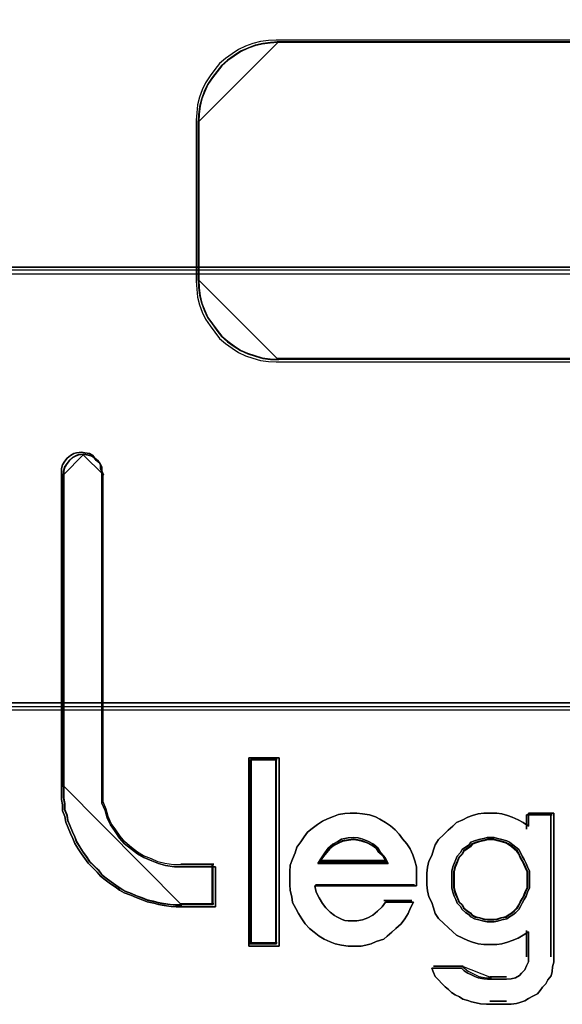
# Model space of a CAD drawing. Header units: millimetres. Extents: x -1290 to 1795, y -4192 to -1311.
# Tile 309 of 656: x 1468.83 to 1470.21, y -3719.06 to -3716.56. Entities that reach past the tile are written whole.
import ezdxf

# ---------------------------------------------------------------- set-up
doc = ezdxf.new("R2010")
doc.units = ezdxf.units.MM
doc.layers.add('30', color=7, linetype='Continuous')
doc.layers.add('45', color=7, linetype='Continuous')
doc.layers.add('Aparatura', color=7, linetype='Continuous', lineweight=13)

# ---------------------------------------------------------------- blocks, each defined once
blk = doc.blocks.new('*U234')
at = {"layer": '45', "color": 3}
for points in [[(557.190053, -433.549499), (553.192257, -433.549499), (553.092017, -433.555434), (552.991778, -433.567304), (552.897434, -433.591043), (552.803091, -433.626653), (552.714644, -433.668197), (552.632094, -433.721611), (552.549544, -433.780959), (552.47289, -433.846243), (552.413925, -433.923396), (552.354961, -434.00055), (552.295996, -434.089573), (552.254721, -434.178596), (552.219342, -434.273554), (552.195756, -434.368512), (552.183963, -434.469405), (552.178067, -434.564363), (552.178067, -436.605961), (552.183963, -436.706854), (552.195756, -436.807746), (552.219342, -436.902705), (552.254721, -436.997663), (552.295996, -437.086686), (552.354961, -437.169774), (552.413925, -437.252862), (552.47289, -437.330016), (552.549544, -437.395299), (552.632094, -437.454648), (552.714644, -437.508062), (552.803091, -437.549606), (552.897434, -437.57928), (552.991778, -437.608955), (553.092017, -437.620825), (553.192257, -437.626759), (557.190053, -437.626759)], [(557.190053, -433.549499), (553.192257, -433.549499), (553.092017, -433.555434), (552.991778, -433.567304), (552.897434, -433.591043), (552.803091, -433.626653), (552.714644, -433.668197), (552.632094, -433.721611), (552.549544, -433.780959), (552.47289, -433.846243), (552.413925, -433.923396), (552.354961, -434.00055), (552.295996, -434.089573), (552.254721, -434.178596), (552.219342, -434.273554), (552.195756, -434.368512), (552.183963, -434.469405), (552.178067, -434.564363), (552.178067, -436.605961), (552.183963, -436.706854), (552.195756, -436.807746), (552.219342, -436.902705), (552.254721, -436.997663), (552.295996, -437.086686), (552.354961, -437.169774), (552.413925, -437.252862), (552.47289, -437.330016), (552.549544, -437.395299), (552.632094, -437.454648), (552.714644, -437.508062), (552.803091, -437.549606), (552.897434, -437.57928), (552.991778, -437.608955), (553.092017, -437.620825), (553.192257, -437.626759), (557.190053, -437.626759)], [(557.190053, -433.549499), (553.192257, -433.549499), (553.092017, -433.555434), (552.991778, -433.567304), (552.897434, -433.591043), (552.803091, -433.626653), (552.714644, -433.668197), (552.632094, -433.721611), (552.549544, -433.780959), (552.47289, -433.846243), (552.413925, -433.923396), (552.354961, -434.00055), (552.295996, -434.089573), (552.254721, -434.178596), (552.219342, -434.273554), (552.195756, -434.368512), (552.183963, -434.469405), (552.178067, -434.564363), (552.178067, -436.605961), (552.183963, -436.706854), (552.195756, -436.807746), (552.219342, -436.902705), (552.254721, -436.997663), (552.295996, -437.086686), (552.354961, -437.169774), (552.413925, -437.252862), (552.47289, -437.330016), (552.549544, -437.395299), (552.632094, -437.454648), (552.714644, -437.508062), (552.803091, -437.549606), (552.897434, -437.57928), (552.991778, -437.608955), (553.092017, -437.620825), (553.192257, -437.626759), (557.190053, -437.626759)], [(557.190053, -433.549499), (553.192257, -433.549499), (553.092017, -433.555434), (552.991778, -433.567304), (552.897434, -433.591043), (552.803091, -433.626653), (552.714644, -433.668197), (552.632094, -433.721611), (552.549544, -433.780959), (552.47289, -433.846243), (552.413925, -433.923396), (552.354961, -434.00055), (552.295996, -434.089573), (552.254721, -434.178596), (552.219342, -434.273554), (552.195756, -434.368512), (552.183963, -434.469405), (552.178067, -434.564363), (552.178067, -436.605961), (552.183963, -436.706854), (552.195756, -436.807746), (552.219342, -436.902705), (552.254721, -436.997663), (552.295996, -437.086686), (552.354961, -437.169774), (552.413925, -437.252862), (552.47289, -437.330016), (552.549544, -437.395299), (552.632094, -437.454648), (552.714644, -437.508062), (552.803091, -437.549606), (552.897434, -437.57928), (552.991778, -437.608955), (553.092017, -437.620825), (553.192257, -437.626759), (557.190053, -437.626759)], [(557.190053, -433.549499), (553.192257, -433.549499), (553.092017, -433.555434), (552.991778, -433.567304), (552.897434, -433.591043), (552.803091, -433.626653), (552.714644, -433.668197), (552.632094, -433.721611), (552.549544, -433.780959), (552.47289, -433.846243), (552.413925, -433.923396), (552.354961, -434.00055), (552.295996, -434.089573), (552.254721, -434.178596), (552.219342, -434.273554), (552.195756, -434.368512), (552.183963, -434.469405), (552.178067, -434.564363), (552.178067, -436.605961), (552.183963, -436.706854), (552.195756, -436.807746), (552.219342, -436.902705), (552.254721, -436.997663), (552.295996, -437.086686), (552.354961, -437.169774), (552.413925, -437.252862), (552.47289, -437.330016), (552.549544, -437.395299), (552.632094, -437.454648), (552.714644, -437.508062), (552.803091, -437.549606), (552.897434, -437.57928), (552.991778, -437.608955), (553.092017, -437.620825), (553.192257, -437.626759), (557.190053, -437.626759)], [(557.190053, -433.549499), (553.192257, -433.549499), (553.092017, -433.555434), (552.991778, -433.567304), (552.897434, -433.591043), (552.803091, -433.626653), (552.714644, -433.668197), (552.632094, -433.721611), (552.549544, -433.780959), (552.47289, -433.846243), (552.413925, -433.923396), (552.354961, -434.00055), (552.295996, -434.089573), (552.254721, -434.178596), (552.219342, -434.273554), (552.195756, -434.368512), (552.183963, -434.469405), (552.178067, -434.564363), (552.178067, -436.605961), (552.183963, -436.706854), (552.195756, -436.807746), (552.219342, -436.902705), (552.254721, -436.997663), (552.295996, -437.086686), (552.354961, -437.169774), (552.413925, -437.252862), (552.47289, -437.330016), (552.549544, -437.395299), (552.632094, -437.454648), (552.714644, -437.508062), (552.803091, -437.549606), (552.897434, -437.57928), (552.991778, -437.608955), (553.092017, -437.620825), (553.192257, -437.626759), (557.190053, -437.626759)], [(557.170615, -433.581816), (553.214033, -433.581816), (553.114827, -433.587657), (553.015621, -433.599338), (552.92225, -433.622701), (552.828879, -433.657746), (552.741344, -433.698632), (552.659645, -433.751199), (552.577946, -433.809607), (552.502082, -433.873856), (552.443725, -433.949786), (552.385369, -434.025716), (552.327012, -434.113328), (552.286162, -434.20094), (552.251148, -434.294393), (552.227806, -434.387846), (552.216134, -434.487139), (552.210299, -434.580592), (552.210299, -436.589826), (552.216134, -436.68912), (552.227806, -436.788413), (552.251148, -436.881866), (552.286162, -436.975319), (552.327012, -437.06293), (552.385369, -437.144702), (552.443725, -437.226473), (552.502082, -437.302403), (552.577946, -437.366652), (552.659645, -437.42506), (552.741344, -437.477627), (552.828879, -437.518513), (552.92225, -437.547717), (553.015621, -437.576921), (553.114827, -437.588602), (553.214033, -437.594443), (557.170615, -437.594443)], [(557.170615, -433.581816), (553.214033, -433.581816), (553.114827, -433.587657), (553.015621, -433.599338), (552.92225, -433.622701), (552.828879, -433.657746), (552.741344, -433.698632), (552.659645, -433.751199), (552.577946, -433.809607), (552.502082, -433.873856), (552.443725, -433.949786), (552.385369, -434.025716), (552.327012, -434.113328), (552.286162, -434.20094), (552.251148, -434.294393), (552.227806, -434.387846), (552.216134, -434.487139), (552.210299, -434.580592), (552.210299, -436.589826), (552.216134, -436.68912), (552.227806, -436.788413), (552.251148, -436.881866), (552.286162, -436.975319), (552.327012, -437.06293), (552.385369, -437.144702), (552.443725, -437.226473), (552.502082, -437.302403), (552.577946, -437.366652), (552.659645, -437.42506), (552.741344, -437.477627), (552.828879, -437.518513), (552.92225, -437.547717), (553.015621, -437.576921), (553.114827, -437.588602), (553.214033, -437.594443), (557.170615, -437.594443)], [(557.170615, -433.581816), (553.214033, -433.581816), (553.114827, -433.587657), (553.015621, -433.599338), (552.92225, -433.622701), (552.828879, -433.657746), (552.741344, -433.698632), (552.659645, -433.751199), (552.577946, -433.809607), (552.502082, -433.873856), (552.443725, -433.949786), (552.385369, -434.025716), (552.327012, -434.113328), (552.286162, -434.20094), (552.251148, -434.294393), (552.227806, -434.387846), (552.216134, -434.487139), (552.210299, -434.580592), (552.210299, -436.589826), (552.216134, -436.68912), (552.227806, -436.788413), (552.251148, -436.881866), (552.286162, -436.975319), (552.327012, -437.06293), (552.385369, -437.144702), (552.443725, -437.226473), (552.502082, -437.302403), (552.577946, -437.366652), (552.659645, -437.42506), (552.741344, -437.477627), (552.828879, -437.518513), (552.92225, -437.547717), (553.015621, -437.576921), (553.114827, -437.588602), (553.214033, -437.594443), (557.170615, -437.594443)], [(557.170615, -433.581816), (553.214033, -433.581816), (553.114827, -433.587657), (553.015621, -433.599338), (552.92225, -433.622701), (552.828879, -433.657746), (552.741344, -433.698632), (552.659645, -433.751199), (552.577946, -433.809607), (552.502082, -433.873856), (552.443725, -433.949786), (552.385369, -434.025716), (552.327012, -434.113328), (552.286162, -434.20094), (552.251148, -434.294393), (552.227806, -434.387846), (552.216134, -434.487139), (552.210299, -434.580592), (552.210299, -436.589826), (552.216134, -436.68912), (552.227806, -436.788413), (552.251148, -436.881866), (552.286162, -436.975319), (552.327012, -437.06293), (552.385369, -437.144702), (552.443725, -437.226473), (552.502082, -437.302403), (552.577946, -437.366652), (552.659645, -437.42506), (552.741344, -437.477627), (552.828879, -437.518513), (552.92225, -437.547717), (553.015621, -437.576921), (553.114827, -437.588602), (553.214033, -437.594443), (557.170615, -437.594443)], [(557.170615, -433.581816), (553.214033, -433.581816), (553.114827, -433.587657), (553.015621, -433.599338), (552.92225, -433.622701), (552.828879, -433.657746), (552.741344, -433.698632), (552.659645, -433.751199), (552.577946, -433.809607), (552.502082, -433.873856), (552.443725, -433.949786), (552.385369, -434.025716), (552.327012, -434.113328), (552.286162, -434.20094), (552.251148, -434.294393), (552.227806, -434.387846), (552.216134, -434.487139), (552.210299, -434.580592), (552.210299, -436.589826), (552.216134, -436.68912), (552.227806, -436.788413), (552.251148, -436.881866), (552.286162, -436.975319), (552.327012, -437.06293), (552.385369, -437.144702), (552.443725, -437.226473), (552.502082, -437.302403), (552.577946, -437.366652), (552.659645, -437.42506), (552.741344, -437.477627), (552.828879, -437.518513), (552.92225, -437.547717), (553.015621, -437.576921), (553.114827, -437.588602), (553.214033, -437.594443), (557.170615, -437.594443)], [(557.170615, -433.581816), (553.214033, -433.581816), (553.114827, -433.587657), (553.015621, -433.599338), (552.92225, -433.622701), (552.828879, -433.657746), (552.741344, -433.698632), (552.659645, -433.751199), (552.577946, -433.809607), (552.502082, -433.873856), (552.443725, -433.949786), (552.385369, -434.025716), (552.327012, -434.113328), (552.286162, -434.20094), (552.251148, -434.294393), (552.227806, -434.387846), (552.216134, -434.487139), (552.210299, -434.580592), (552.210299, -436.589826), (552.216134, -436.68912), (552.227806, -436.788413), (552.251148, -436.881866), (552.286162, -436.975319), (552.327012, -437.06293), (552.385369, -437.144702), (552.443725, -437.226473), (552.502082, -437.302403), (552.577946, -437.366652), (552.659645, -437.42506), (552.741344, -437.477627), (552.828879, -437.518513), (552.92225, -437.547717), (553.015621, -437.576921), (553.114827, -437.588602), (553.214033, -437.594443), (557.170615, -437.594443)]]:
    blk.add_lwpolyline(points, dxfattribs=at)
for points in [[(553.222014, -433.572839), (553.121134, -433.578781), (553.020254, -433.590667), (552.925308, -433.614437), (552.830362, -433.650092), (552.74135, -433.69169), (552.658272, -433.745172), (552.575195, -433.804598), (552.498051, -433.869966), (552.43871, -433.947219), (552.379369, -434.024471), (552.320028, -434.113609), (552.278489, -434.202747), (552.242884, -434.297828), (552.219148, -434.392909), (552.207279, -434.493932), (552.201345, -434.589012), (553.222014, -433.572839)], [(563.247843, -433.572839), (553.205898, -433.572839), (563.247843, -433.572839)], [(552.201345, -434.572854), (552.201345, -436.598019), (552.201345, -434.572854)], [(552.201345, -436.581861), (552.207279, -436.682829), (552.219148, -436.783797), (552.242884, -436.878825), (552.278489, -436.973854), (552.320028, -437.062944), (552.379369, -437.146094), (552.43871, -437.229244), (552.498051, -437.306455), (552.575195, -437.371787), (552.658272, -437.43118), (552.74135, -437.484634), (552.830362, -437.526209), (552.925308, -437.555905), (553.020254, -437.585602), (553.121134, -437.59748), (553.222014, -437.60342), (552.201345, -436.581861)], [(563.247843, -437.585466), (553.205898, -437.585466), (563.247843, -437.585466)]]:
    blk.add_lwpolyline(points, close=True, dxfattribs=at)
at = {"layer": '45', "color": 7}
for points in [[(550.891863, -438.848961), (550.9401, -438.88439), (550.964219, -438.931629), (550.964219, -438.978867), (550.982307, -439.026106), (550.982307, -443.017762), (550.982307, -443.118144), (550.982307, -443.218526), (551.024515, -443.313003), (551.048633, -443.40748), (551.090841, -443.496053), (551.151137, -443.57872), (551.205403, -443.661388), (551.265699, -443.732245), (551.356144, -443.803103), (551.434529, -443.862151), (551.512914, -443.90939), (551.615417, -443.950724), (551.699832, -443.986153), (551.790276, -444.009772), (551.904839, -444.027486), (552.007342, -444.027486), (552.423385, -444.027486), (552.423385, -444.535301), (552.007342, -444.535301), (551.922927, -444.535301), (551.862631, -444.529396), (551.772187, -444.517586), (551.699832, -444.505777), (551.639536, -444.488062), (551.555121, -444.470348), (551.494825, -444.446728), (551.41644, -444.417204), (551.350114, -444.38768), (551.265699, -444.358156), (551.205403, -444.322727), (551.151137, -444.281393), (551.090841, -444.24006), (551.024515, -444.192821), (550.964219, -444.145583), (550.922011, -444.092439), (550.867745, -444.039296), (550.807449, -443.980248), (550.765241, -443.9212), (550.723034, -443.862151), (550.680827, -443.797198), (550.638619, -443.732245), (550.614501, -443.667292), (550.584353, -443.602339), (550.554205, -443.531482), (550.524057, -443.460624), (550.511997, -443.389766), (550.481849, -443.318908), (550.481849, -443.242146), (550.46979, -443.171288), (550.46979, -443.094525), (550.46979, -443.017762), (550.46979, -439.026106), (550.46979, -438.978867), (550.481849, -438.931629), (550.511997, -438.88439), (550.542146, -438.848961), (550.584353, -438.813532), (550.62656, -438.789913), (550.662738, -438.778103), (550.723034, -438.772198), (550.765241, -438.778103), (550.825537, -438.789913), (550.867745, -438.813532), (550.891863, -438.848961)], [(551.271337, -443.71023), (551.21292, -443.640123), (551.160344, -443.558331), (551.101927, -443.476539), (551.061035, -443.388905), (551.037668, -443.295429), (550.996776, -443.201952), (550.996776, -443.102634), (550.996776, -443.003315), (550.996776, -439.053937), (550.979251, -439.007199), (550.979251, -438.960461), (550.955884, -438.913723), (550.909151, -438.878669), (550.885784, -438.843615), (550.844892, -438.820246), (550.786475, -438.808562), (550.745583, -438.80272), (550.687166, -438.808562), (550.652116, -438.820246), (550.611224, -438.843615), (550.570332, -438.878669), (550.541123, -438.913723), (550.511915, -438.960461), (550.500231, -439.007199), (550.500231, -439.053937), (550.500231, -443.003315), (550.500231, -443.079265), (550.500231, -443.155214), (550.511915, -443.225321), (550.511915, -443.301271), (550.541123, -443.371378), (550.552807, -443.441486), (550.582015, -443.511593), (550.611224, -443.5817), (550.640432, -443.645965), (550.663799, -443.71023), (550.704691, -443.774495), (550.745583, -443.83876), (550.786475, -443.897183), (550.827367, -443.955606), (550.885784, -444.014028), (550.938359, -444.066609), (550.979251, -444.119189), (551.037668, -444.165928), (551.101927, -444.212666), (551.160344, -444.253562), (551.21292, -444.294458), (551.271337, -444.329511), (551.353121, -444.358723), (551.417379, -444.387934), (551.493321, -444.417145), (551.551739, -444.440515), (551.633522, -444.458041), (551.69194, -444.475568), (551.76204, -444.487253), (551.849666, -444.498937), (551.908083, -444.50478), (551.989867, -444.50478), (552.392944, -444.50478), (552.392944, -444.002344), (551.989867, -444.002344), (551.890558, -444.002344), (551.779565, -443.984817), (551.69194, -443.961448), (551.610156, -443.926394), (551.510847, -443.885498), (551.434904, -443.83876), (551.358962, -443.780337), (551.271337, -443.71023)], [(553.227386, -442.644788), (553.227386, -445.032615), (552.844187, -445.032615), (552.844187, -442.644788), (553.227386, -442.644788)], [(553.227386, -445.032615), (553.227386, -442.644788), (552.844187, -442.644788), (552.844187, -445.032615), (553.227386, -445.032615)], [(553.227386, -442.644788), (552.844187, -442.644788), (552.844187, -445.032615), (553.227386, -445.032615), (553.227386, -442.644788)], [(553.227386, -445.032615), (553.227386, -442.644788), (552.844187, -442.644788), (552.844187, -445.032615), (553.227386, -445.032615)], [(552.867466, -442.668127), (552.867466, -445.009275), (552.867466, -442.668127)], [(552.867466, -442.668127), (553.204107, -442.668127), (552.867466, -442.668127)], [(553.196945, -445.002094), (553.196945, -442.675309), (552.874628, -442.675309), (552.874628, -445.002094), (553.196945, -445.002094)], [(553.196945, -442.675309), (552.874628, -442.675309), (552.874628, -445.002094), (553.196945, -445.002094), (553.196945, -442.675309)], [(553.196945, -445.002094), (553.196945, -442.675309), (552.874628, -442.675309), (552.874628, -445.002094), (553.196945, -445.002094)], [(553.187992, -442.668127), (553.187992, -445.009275), (553.187992, -442.668127)], [(554.287231, -443.357119), (554.372314, -443.36926), (554.45132, -443.393543), (554.506016, -443.423896), (554.578944, -443.46639), (554.639717, -443.508885), (554.700491, -443.55745), (554.74911, -443.612086), (554.791651, -443.672792), (554.846347, -443.733499), (554.888889, -443.800276), (554.925353, -443.873123), (554.949662, -443.952041), (554.967894, -444.024889), (554.967894, -444.103807), (554.967894, -444.188796), (554.967894, -444.267715), (553.679497, -444.267715), (553.697729, -444.346633), (553.734193, -444.419481), (553.776734, -444.492328), (553.819276, -444.546964), (553.873972, -444.6016), (553.928668, -444.644094), (553.959055, -444.662306), (554.001596, -444.680518), (554.025906, -444.692659), (554.06237, -444.704801), (554.104911, -444.710871), (554.147452, -444.710871), (554.171762, -444.710871), (554.214303, -444.710871), (554.287231, -444.69873), (554.354082, -444.674447), (554.414856, -444.638024), (554.475629, -444.589458), (554.536403, -444.534823), (554.578944, -444.474116), (554.93143, -444.474116), (554.894966, -444.546964), (554.864579, -444.619812), (554.822038, -444.686589), (554.773419, -444.747295), (554.706568, -444.808001), (554.657949, -444.856567), (554.597176, -444.905132), (554.554635, -444.941555), (554.457397, -444.971909), (554.396624, -445.002262), (554.329773, -445.020474), (554.268999, -445.032615), (554.171762, -445.032615), (554.104911, -445.032615), (554.019828, -445.020474), (553.940823, -445.002262), (553.873972, -444.977979), (553.801044, -444.941555), (553.734193, -444.905132), (553.673419, -444.856567), (553.612646, -444.808001), (553.55795, -444.747295), (553.515409, -444.686589), (553.472867, -444.619812), (553.44248, -444.553035), (553.399939, -444.480187), (553.387784, -444.407339), (553.369552, -444.328421), (553.363475, -444.249503), (553.363475, -444.170584), (553.363475, -444.091666), (553.369552, -444.006677), (553.399939, -443.927759), (553.430326, -443.848841), (553.454635, -443.775993), (553.503254, -443.709216), (553.545795, -443.64851), (553.588337, -443.587803), (553.64911, -443.539238), (553.715961, -443.490673), (553.776734, -443.448179), (553.843585, -443.417825), (553.916513, -443.387472), (553.983364, -443.36319), (554.06237, -443.351048), (554.12922, -443.344978), (554.214303, -443.344978), (554.287231, -443.357119)], [(554.287231, -443.357119), (554.214303, -443.344978), (554.12922, -443.344978), (554.06237, -443.351048), (553.983364, -443.36319), (553.916513, -443.387472), (553.843585, -443.417825), (553.776734, -443.448179), (553.715961, -443.490673), (553.64911, -443.539238), (553.588337, -443.587803), (553.545795, -443.64851), (553.503254, -443.709216), (553.454635, -443.775993), (553.430326, -443.848841), (553.399939, -443.927759), (553.369552, -444.006677), (553.363475, -444.091666), (553.363475, -444.170584), (553.363475, -444.249503), (553.369552, -444.328421), (553.387784, -444.407339), (553.399939, -444.480187), (553.44248, -444.553035), (553.472867, -444.619812), (553.515409, -444.686589), (553.55795, -444.747295), (553.612646, -444.808001), (553.673419, -444.856567), (553.734193, -444.905132), (553.801044, -444.941555), (553.873972, -444.977979), (553.940823, -445.002262), (554.019828, -445.020474), (554.104911, -445.032615), (554.171762, -445.032615), (554.268999, -445.032615), (554.329773, -445.020474), (554.396624, -445.002262), (554.457397, -444.971909), (554.554635, -444.941555), (554.597176, -444.905132), (554.657949, -444.856567), (554.706568, -444.808001), (554.773419, -444.747295), (554.822038, -444.686589), (554.864579, -444.619812), (554.894966, -444.546964), (554.93143, -444.474116), (554.578944, -444.474116), (554.536403, -444.534823), (554.475629, -444.589458), (554.414856, -444.638024), (554.354082, -444.674447), (554.287231, -444.69873), (554.214303, -444.710871), (554.171762, -444.710871), (554.147452, -444.710871), (554.104911, -444.710871), (554.06237, -444.704801), (554.025906, -444.692659), (554.001596, -444.680518), (553.959055, -444.662306), (553.928668, -444.644094), (553.873972, -444.6016), (553.819276, -444.546964), (553.776734, -444.492328), (553.734193, -444.419481), (553.697729, -444.346633), (553.679497, -444.267715), (554.967894, -444.267715), (554.967894, -444.188796), (554.967894, -444.103807), (554.967894, -444.024889), (554.949662, -443.952041), (554.925353, -443.873123), (554.888889, -443.800276), (554.846347, -443.733499), (554.791651, -443.672792), (554.74911, -443.612086), (554.700491, -443.55745), (554.639717, -443.508885), (554.578944, -443.46639), (554.506016, -443.423896), (554.45132, -443.393543), (554.372314, -443.36926), (554.287231, -443.357119)], [(554.12922, -443.344978), (554.06237, -443.351048), (553.983364, -443.36319), (553.916513, -443.387472), (553.843585, -443.417825), (553.776734, -443.448179), (553.715961, -443.490673), (553.64911, -443.539238), (553.588337, -443.587803), (553.545795, -443.64851), (553.503254, -443.709216), (553.454635, -443.775993), (553.430326, -443.848841), (553.399939, -443.927759), (553.369552, -444.006677), (553.363475, -444.091666), (553.363475, -444.170584), (553.363475, -444.249503), (553.369552, -444.328421), (553.387784, -444.407339), (553.399939, -444.480187), (553.44248, -444.553035), (553.472867, -444.619812), (553.515409, -444.686589), (553.55795, -444.747295), (553.612646, -444.808001), (553.673419, -444.856567), (553.734193, -444.905132), (553.801044, -444.941555), (553.873972, -444.977979), (553.940823, -445.002262), (554.019828, -445.020474), (554.104911, -445.032615), (554.171762, -445.032615), (554.268999, -445.032615), (554.329773, -445.020474), (554.396624, -445.002262), (554.457397, -444.971909), (554.554635, -444.941555), (554.597176, -444.905132), (554.657949, -444.856567), (554.706568, -444.808001), (554.773419, -444.747295), (554.822038, -444.686589), (554.864579, -444.619812), (554.894966, -444.546964), (554.93143, -444.474116), (554.578944, -444.474116), (554.536403, -444.534823), (554.475629, -444.589458), (554.414856, -444.638024), (554.354082, -444.674447), (554.287231, -444.69873), (554.214303, -444.710871), (554.171762, -444.710871), (554.147452, -444.710871), (554.104911, -444.710871), (554.06237, -444.704801), (554.025906, -444.692659), (554.001596, -444.680518), (553.959055, -444.662306), (553.928668, -444.644094), (553.873972, -444.6016), (553.819276, -444.546964), (553.776734, -444.492328), (553.734193, -444.419481), (553.697729, -444.346633), (553.679497, -444.267715), (554.967894, -444.267715), (554.967894, -444.188796), (554.967894, -444.103807), (554.967894, -444.024889), (554.949662, -443.952041), (554.925353, -443.873123), (554.888889, -443.800276), (554.846347, -443.733499), (554.791651, -443.672792), (554.74911, -443.612086), (554.700491, -443.55745), (554.639717, -443.508885), (554.578944, -443.46639), (554.506016, -443.423896), (554.45132, -443.393543), (554.372314, -443.36926), (554.287231, -443.357119), (554.214303, -443.344978), (554.12922, -443.344978)], [(553.819276, -444.546964), (553.776734, -444.492328), (553.734193, -444.419481), (553.697729, -444.346633), (553.679497, -444.267715), (554.967894, -444.267715), (554.967894, -444.188796), (554.967894, -444.103807), (554.967894, -444.024889), (554.949662, -443.952041), (554.925353, -443.873123), (554.888889, -443.800276), (554.846347, -443.733499), (554.791651, -443.672792), (554.74911, -443.612086), (554.700491, -443.55745), (554.639717, -443.508885), (554.578944, -443.46639), (554.506016, -443.423896), (554.45132, -443.393543), (554.372314, -443.36926), (554.287231, -443.357119), (554.214303, -443.344978), (554.12922, -443.344978), (554.06237, -443.351048), (553.983364, -443.36319), (553.916513, -443.387472), (553.843585, -443.417825), (553.776734, -443.448179), (553.715961, -443.490673), (553.64911, -443.539238), (553.588337, -443.587803), (553.545795, -443.64851), (553.503254, -443.709216), (553.454635, -443.775993), (553.430326, -443.848841), (553.399939, -443.927759), (553.369552, -444.006677), (553.363475, -444.091666), (553.363475, -444.170584), (553.363475, -444.249503), (553.369552, -444.328421), (553.387784, -444.407339), (553.399939, -444.480187), (553.44248, -444.553035), (553.472867, -444.619812), (553.515409, -444.686589), (553.55795, -444.747295), (553.612646, -444.808001), (553.673419, -444.856567), (553.734193, -444.905132), (553.801044, -444.941555), (553.873972, -444.977979), (553.940823, -445.002262), (554.019828, -445.020474), (554.104911, -445.032615), (554.171762, -445.032615), (554.268999, -445.032615), (554.329773, -445.020474), (554.396624, -445.002262), (554.457397, -444.971909), (554.554635, -444.941555), (554.597176, -444.905132), (554.657949, -444.856567), (554.706568, -444.808001), (554.773419, -444.747295), (554.822038, -444.686589), (554.864579, -444.619812), (554.894966, -444.546964), (554.93143, -444.474116), (554.578944, -444.474116), (554.536403, -444.534823), (554.475629, -444.589458), (554.414856, -444.638024), (554.354082, -444.674447), (554.287231, -444.69873), (554.214303, -444.710871), (554.171762, -444.710871), (554.147452, -444.710871), (554.104911, -444.710871), (554.06237, -444.704801), (554.025906, -444.692659), (554.001596, -444.680518), (553.959055, -444.662306), (553.928668, -444.644094), (553.873972, -444.6016), (553.819276, -444.546964)], [(555.618541, -445.372756), (555.667138, -445.396753), (555.709661, -445.414751), (555.752184, -445.432749), (555.82508, -445.444748), (555.867603, -445.450747), (555.910126, -445.450747), (556.11059, -445.450747), (556.171337, -445.444748), (556.226009, -445.432749), (556.274607, -445.402752), (556.298905, -445.372756), (556.341428, -445.33076), (556.365727, -445.282765), (556.390026, -445.228771), (556.390026, -445.174777), (556.390026, -444.850813), (556.323204, -444.892808), (556.256382, -444.928804), (556.183486, -444.958801), (556.122739, -444.982798), (556.049843, -445.000796), (555.989096, -445.012795), (555.910126, -445.012795), (555.82508, -445.012795), (555.752184, -445.000796), (555.679288, -444.982798), (555.618541, -444.958801), (555.557794, -444.928804), (555.478823, -444.892808), (555.430225, -444.850813), (555.369479, -444.796819), (555.314807, -444.742825), (555.247985, -444.682831), (555.205462, -444.616838), (555.187238, -444.544846), (555.162939, -444.478853), (555.126491, -444.406861), (555.108267, -444.32887), (555.102193, -444.256878), (555.102193, -444.178886), (555.102193, -444.106894), (555.108267, -444.028903), (555.126491, -443.956911), (555.162939, -443.884919), (555.187238, -443.812926), (555.205462, -443.746934), (555.247985, -443.680941), (555.314807, -443.614948), (555.369479, -443.560954), (555.430225, -443.512959), (555.478823, -443.464965), (555.557794, -443.428968), (555.618541, -443.398972), (555.679288, -443.374974), (555.752184, -443.356976), (555.82508, -443.344978), (555.910126, -443.344978), (555.989096, -443.344978), (556.049843, -443.356976), (556.122739, -443.374974), (556.183486, -443.398972), (556.256382, -443.428968), (556.323204, -443.464965), (556.390026, -443.512959), (556.390026, -443.344978), (556.711984, -443.344978), (556.711984, -445.174777), (556.711984, -445.234771), (556.69376, -445.294764), (556.687685, -445.354758), (556.675536, -445.408752), (556.633013, -445.456746), (556.608714, -445.51074), (556.566191, -445.552736), (556.535818, -445.594731), (556.505445, -445.636727), (556.444698, -445.666723), (556.390026, -445.69672), (556.341428, -445.726717), (556.280681, -445.744715), (556.238158, -445.756714), (556.171337, -445.768712), (556.11059, -445.768712), (555.910126, -445.768712), (555.855453, -445.768712), (555.782557, -445.762713), (555.727885, -445.750714), (555.667138, -445.738716), (555.618541, -445.720717), (555.557794, -445.702719), (555.515271, -445.672723), (555.460599, -445.648725), (555.412001, -445.618729), (555.375553, -445.582733), (555.333031, -445.546737), (555.290508, -445.504741), (555.247985, -445.456746), (555.205462, -445.414751), (555.187238, -445.366756), (555.162939, -445.312762), (555.53957, -445.312762), (555.576018, -445.342759), (555.618541, -445.372756)], [(556.711984, -445.174777), (556.711984, -443.344978), (556.390026, -443.344978), (556.390026, -443.512959), (556.323204, -443.464965), (556.256382, -443.428968), (556.183486, -443.398972), (556.122739, -443.374974), (556.049843, -443.356976), (555.989096, -443.344978), (555.910126, -443.344978), (555.82508, -443.344978), (555.752184, -443.356976), (555.679288, -443.374974), (555.618541, -443.398972), (555.557794, -443.428968), (555.478823, -443.464965), (555.430225, -443.512959), (555.369479, -443.560954), (555.314807, -443.614948), (555.247985, -443.680941), (555.205462, -443.746934), (555.187238, -443.812926), (555.162939, -443.884919), (555.126491, -443.956911), (555.108267, -444.028903), (555.102193, -444.106894), (555.102193, -444.178886), (555.102193, -444.256878), (555.108267, -444.32887), (555.126491, -444.406861), (555.162939, -444.478853), (555.187238, -444.544846), (555.205462, -444.616838), (555.247985, -444.682831), (555.314807, -444.742825), (555.369479, -444.796819), (555.430225, -444.850813), (555.478823, -444.892808), (555.557794, -444.928804), (555.618541, -444.958801), (555.679288, -444.982798), (555.752184, -445.000796), (555.82508, -445.012795), (555.910126, -445.012795), (555.989096, -445.012795), (556.049843, -445.000796), (556.122739, -444.982798), (556.183486, -444.958801), (556.256382, -444.928804), (556.323204, -444.892808), (556.390026, -444.850813), (556.390026, -445.174777), (556.390026, -445.228771), (556.365727, -445.282765), (556.341428, -445.33076), (556.298905, -445.372756), (556.274607, -445.402752), (556.226009, -445.432749), (556.171337, -445.444748), (556.11059, -445.450747), (555.910126, -445.450747), (555.867603, -445.450747), (555.82508, -445.444748), (555.752184, -445.432749), (555.709661, -445.414751), (555.667138, -445.396753), (555.618541, -445.372756), (555.576018, -445.342759), (555.53957, -445.312762), (555.162939, -445.312762), (555.187238, -445.366756), (555.205462, -445.414751), (555.247985, -445.456746), (555.290508, -445.504741), (555.333031, -445.546737), (555.375553, -445.582733), (555.412001, -445.618729), (555.460599, -445.648725), (555.515271, -445.672723), (555.557794, -445.702719), (555.618541, -445.720717), (555.667138, -445.738716), (555.727885, -445.750714), (555.782557, -445.762713), (555.855453, -445.768712), (555.910126, -445.768712), (556.11059, -445.768712), (556.171337, -445.768712), (556.238158, -445.756714), (556.280681, -445.744715), (556.341428, -445.726717), (556.390026, -445.69672), (556.444698, -445.666723), (556.505445, -445.636727), (556.535818, -445.594731), (556.566191, -445.552736), (556.608714, -445.51074), (556.633013, -445.456746), (556.675536, -445.408752), (556.687685, -445.354758), (556.69376, -445.294764), (556.711984, -445.234771), (556.711984, -445.174777)], [(556.362808, -443.368317), (556.362808, -443.547853), (556.362808, -443.368317)], [(556.362808, -443.368317), (556.688705, -443.368317), (556.362808, -443.368317)], [(556.670799, -443.368317), (556.670799, -445.167267), (556.670799, -443.368317)], [(554.611555, -443.985921), (554.573876, -443.913716), (554.517357, -443.848732), (554.485958, -443.790968), (554.423159, -443.740425), (554.360361, -443.704323), (554.291282, -443.675441), (554.228483, -443.661), (554.171964, -443.653779), (554.102886, -443.661), (554.021247, -443.675441), (553.971008, -443.704323), (553.90821, -443.740425), (553.851691, -443.790968), (553.807732, -443.848732), (553.763773, -443.913716), (553.719814, -443.985921), (554.611555, -443.985921)], [(554.171964, -443.653779), (554.228483, -443.661), (554.291282, -443.675441), (554.360361, -443.704323), (554.423159, -443.740425), (554.485958, -443.790968), (554.517357, -443.848732), (554.573876, -443.913716), (554.611555, -443.985921), (553.719814, -443.985921), (553.763773, -443.913716), (553.807732, -443.848732), (553.851691, -443.790968), (553.90821, -443.740425), (553.971008, -443.704323), (554.021247, -443.675441), (554.102886, -443.661), (554.171964, -443.653779)], [(554.171964, -443.653779), (554.228483, -443.661), (554.291282, -443.675441), (554.360361, -443.704323), (554.423159, -443.740425), (554.485958, -443.790968), (554.517357, -443.848732), (554.573876, -443.913716), (554.611555, -443.985921), (553.719814, -443.985921), (553.763773, -443.913716), (553.807732, -443.848732), (553.851691, -443.790968), (553.90821, -443.740425), (553.971008, -443.704323), (554.021247, -443.675441), (554.102886, -443.661), (554.171964, -443.653779)], [(554.611555, -443.985921), (553.719814, -443.985921), (553.763773, -443.913716), (553.807732, -443.848732), (553.851691, -443.790968), (553.90821, -443.740425), (553.971008, -443.704323), (554.021247, -443.675441), (554.102886, -443.661), (554.171964, -443.653779), (554.228483, -443.661), (554.291282, -443.675441), (554.360361, -443.704323), (554.423159, -443.740425), (554.485958, -443.790968), (554.517357, -443.848732), (554.573876, -443.913716), (554.611555, -443.985921)], [(554.588277, -443.962581), (554.552565, -443.900524), (554.498997, -443.844673), (554.469237, -443.795027), (554.409717, -443.751587), (554.350197, -443.720559), (554.284725, -443.695736), (554.225205, -443.683325), (554.171636, -443.677119), (554.106164, -443.683325), (554.028788, -443.695736), (553.981172, -443.720559), (553.921652, -443.751587), (553.868084, -443.795027), (553.82642, -443.844673), (553.784756, -443.900524), (553.743092, -443.962581), (554.588277, -443.962581)], [(554.581114, -443.9554), (554.546008, -443.896855), (554.493348, -443.844166), (554.464092, -443.79733), (554.405581, -443.756349), (554.347069, -443.727077), (554.282707, -443.703659), (554.224196, -443.69195), (554.171536, -443.686096), (554.107173, -443.69195), (554.031109, -443.703659), (553.9843, -443.727077), (553.925788, -443.756349), (553.873128, -443.79733), (553.83217, -443.844166), (553.791212, -443.896855), (553.750255, -443.9554), (554.581114, -443.9554)], [(556.402202, -444.187899), (556.402202, -444.132002), (556.402202, -444.082317), (556.377269, -444.026421), (556.358569, -443.982946), (556.333636, -443.93326), (556.308703, -443.889786), (556.290003, -443.846311), (556.26507, -443.809047), (556.227671, -443.777993), (556.190271, -443.74694), (556.146638, -443.715886), (556.115472, -443.697254), (556.053139, -443.678622), (555.99704, -443.666201), (555.953407, -443.653779), (555.909774, -443.653779), (555.866141, -443.653779), (555.822508, -443.666201), (555.760176, -443.678622), (555.704076, -443.697254), (555.660444, -443.715886), (555.635511, -443.74694), (555.591878, -443.777993), (555.548245, -443.809047), (555.529545, -443.846311), (555.485912, -443.889786), (555.467212, -443.93326), (555.448513, -443.982946), (555.429813, -444.026421), (555.417346, -444.082317), (555.417346, -444.132002), (555.417346, -444.187899), (555.417346, -444.243795), (555.417346, -444.29348), (555.429813, -444.349377), (555.448513, -444.399062), (555.467212, -444.442537), (555.485912, -444.486012), (555.529545, -444.529487), (555.548245, -444.566751), (555.591878, -444.604015), (555.635511, -444.635068), (555.660444, -444.659911), (555.704076, -444.684754), (555.760176, -444.697175), (555.822508, -444.715807), (555.866141, -444.722018), (555.909774, -444.722018), (555.953407, -444.722018), (555.99704, -444.715807), (556.053139, -444.697175), (556.115472, -444.684754), (556.146638, -444.659911), (556.190271, -444.635068), (556.227671, -444.604015), (556.26507, -444.566751), (556.290003, -444.529487), (556.308703, -444.486012), (556.333636, -444.442537), (556.358569, -444.399062), (556.377269, -444.349377), (556.402202, -444.29348), (556.402202, -444.243795), (556.402202, -444.187899)], [(555.909774, -443.653779), (555.953407, -443.653779), (555.99704, -443.666201), (556.053139, -443.678622), (556.115472, -443.697254), (556.146638, -443.715886), (556.190271, -443.74694), (556.227671, -443.777993), (556.26507, -443.809047), (556.290003, -443.846311), (556.308703, -443.889786), (556.333636, -443.93326), (556.358569, -443.982946), (556.377269, -444.026421), (556.402202, -444.082317), (556.402202, -444.132002), (556.402202, -444.187899), (556.402202, -444.243795), (556.402202, -444.29348), (556.377269, -444.349377), (556.358569, -444.399062), (556.333636, -444.442537), (556.308703, -444.486012), (556.290003, -444.529487), (556.26507, -444.566751), (556.227671, -444.604015), (556.190271, -444.635068), (556.146638, -444.659911), (556.115472, -444.684754), (556.053139, -444.697175), (555.99704, -444.715807), (555.953407, -444.722018), (555.909774, -444.722018), (555.866141, -444.722018), (555.822508, -444.715807), (555.760176, -444.697175), (555.704076, -444.684754), (555.660444, -444.659911), (555.635511, -444.635068), (555.591878, -444.604015), (555.548245, -444.566751), (555.529545, -444.529487), (555.485912, -444.486012), (555.467212, -444.442537), (555.448513, -444.399062), (555.429813, -444.349377), (555.417346, -444.29348), (555.417346, -444.243795), (555.417346, -444.187899), (555.417346, -444.132002), (555.417346, -444.082317), (555.429813, -444.026421), (555.448513, -443.982946), (555.467212, -443.93326), (555.485912, -443.889786), (555.529545, -443.846311), (555.548245, -443.809047), (555.591878, -443.777993), (555.635511, -443.74694), (555.660444, -443.715886), (555.704076, -443.697254), (555.760176, -443.678622), (555.822508, -443.666201), (555.866141, -443.653779), (555.909774, -443.653779)], [(556.377269, -444.026421), (556.402202, -444.082317), (556.402202, -444.132002), (556.402202, -444.187899), (556.402202, -444.243795), (556.402202, -444.29348), (556.377269, -444.349377), (556.358569, -444.399062), (556.333636, -444.442537), (556.308703, -444.486012), (556.290003, -444.529487), (556.26507, -444.566751), (556.227671, -444.604015), (556.190271, -444.635068), (556.146638, -444.659911), (556.115472, -444.684754), (556.053139, -444.697175), (555.99704, -444.715807), (555.953407, -444.722018), (555.909774, -444.722018), (555.866141, -444.722018), (555.822508, -444.715807), (555.760176, -444.697175), (555.704076, -444.684754), (555.660444, -444.659911), (555.635511, -444.635068), (555.591878, -444.604015), (555.548245, -444.566751), (555.529545, -444.529487), (555.485912, -444.486012), (555.467212, -444.442537), (555.448513, -444.399062), (555.429813, -444.349377), (555.417346, -444.29348), (555.417346, -444.243795), (555.417346, -444.187899), (555.417346, -444.132002), (555.417346, -444.082317), (555.429813, -444.026421), (555.448513, -443.982946), (555.467212, -443.93326), (555.485912, -443.889786), (555.529545, -443.846311), (555.548245, -443.809047), (555.591878, -443.777993), (555.635511, -443.74694), (555.660444, -443.715886), (555.704076, -443.697254), (555.760176, -443.678622), (555.822508, -443.666201), (555.866141, -443.653779), (555.909774, -443.653779), (555.953407, -443.653779), (555.99704, -443.666201), (556.053139, -443.678622), (556.115472, -443.697254), (556.146638, -443.715886), (556.190271, -443.74694), (556.227671, -443.777993), (556.26507, -443.809047), (556.290003, -443.846311), (556.308703, -443.889786), (556.333636, -443.93326), (556.358569, -443.982946), (556.377269, -444.026421)], [(555.909774, -444.698678), (555.951344, -444.698678), (555.992915, -444.692739), (556.046362, -444.674921), (556.105748, -444.663043), (556.135441, -444.639285), (556.177011, -444.615528), (556.212643, -444.585832), (556.248274, -444.550196), (556.272029, -444.51456), (556.289845, -444.472985), (556.313599, -444.43141), (556.337353, -444.389835), (556.355169, -444.34232), (556.378924, -444.288867), (556.378924, -444.241352), (556.378924, -444.187899), (556.378924, -444.134445), (556.378924, -444.086931), (556.355169, -444.033477), (556.337353, -443.991902), (556.313599, -443.944387), (556.289845, -443.902812), (556.272029, -443.861237), (556.248274, -443.825602), (556.212643, -443.795905), (556.177011, -443.766209), (556.135441, -443.736512), (556.105748, -443.718694), (556.046362, -443.700876), (555.992915, -443.688998), (555.951344, -443.677119), (555.909774, -443.677119), (555.868204, -443.677119), (555.826634, -443.688998), (555.767248, -443.700876), (555.7138, -443.718694), (555.67223, -443.736512), (555.648476, -443.766209), (555.606906, -443.795905), (555.565335, -443.825602), (555.54752, -443.861237), (555.505949, -443.902812), (555.488134, -443.944387), (555.470318, -443.991902), (555.452502, -444.033477), (555.440625, -444.086931), (555.440625, -444.134445), (555.440625, -444.187899), (555.440625, -444.241352), (555.440625, -444.288867), (555.452502, -444.34232), (555.470318, -444.389835), (555.488134, -444.43141), (555.505949, -444.472985), (555.54752, -444.51456), (555.565335, -444.550196), (555.606906, -444.585832), (555.648476, -444.615528), (555.67223, -444.639285), (555.7138, -444.663043), (555.767248, -444.674921), (555.826634, -444.692739), (555.868204, -444.698678), (555.909774, -444.698678)], [(556.371761, -444.188796), (556.371761, -444.136188), (556.371761, -444.089425), (556.348369, -444.036817), (556.330825, -443.9959), (556.307434, -443.949137), (556.284042, -443.908219), (556.266498, -443.867302), (556.243106, -443.83223), (556.208019, -443.803003), (556.172931, -443.773776), (556.131996, -443.744549), (556.102756, -443.727013), (556.044277, -443.709477), (555.991645, -443.697787), (555.95071, -443.686096), (555.909774, -443.686096), (555.868839, -443.686096), (555.827903, -443.697787), (555.769424, -443.709477), (555.716792, -443.727013), (555.675857, -443.744549), (555.652465, -443.773776), (555.611529, -443.803003), (555.570594, -443.83223), (555.55305, -443.867302), (555.512115, -443.908219), (555.494571, -443.949137), (555.477027, -443.9959), (555.459483, -444.036817), (555.447787, -444.089425), (555.447787, -444.136188), (555.447787, -444.188796), (555.447787, -444.241405), (555.447787, -444.288167), (555.459483, -444.340776), (555.477027, -444.387538), (555.494571, -444.428456), (555.512115, -444.469373), (555.55305, -444.510291), (555.570594, -444.545363), (555.611529, -444.580435), (555.652465, -444.609662), (555.675857, -444.633043), (555.716792, -444.656425), (555.769424, -444.668115), (555.827903, -444.685652), (555.868839, -444.691497), (555.909774, -444.691497), (555.95071, -444.691497), (555.991645, -444.685652), (556.044277, -444.668115), (556.102756, -444.656425), (556.131996, -444.633043), (556.172931, -444.609662), (556.208019, -444.580435), (556.243106, -444.545363), (556.266498, -444.510291), (556.284042, -444.469373), (556.307434, -444.428456), (556.330825, -444.387538), (556.348369, -444.340776), (556.371761, -444.288167), (556.371761, -444.241405), (556.371761, -444.188796)], [(553.743092, -443.946423), (554.588277, -443.946423), (553.743092, -443.946423)], [(553.689373, -444.255225), (554.944616, -444.255225), (553.689373, -444.255225)], [(554.554255, -444.454509), (554.908803, -444.454509), (554.554255, -444.454509)], [(556.362808, -444.835126), (556.362808, -445.167267), (556.362808, -444.835126)], [(552.867466, -444.991322), (553.204107, -444.991322), (552.867466, -444.991322)], [(555.184562, -445.283965), (555.562389, -445.283965), (555.184562, -445.283965)], [(555.546273, -445.283965), (555.582908, -445.31675), (555.625648, -445.349535), (555.674495, -445.375763), (555.717236, -445.395434), (555.759976, -445.415105), (555.833246, -445.428219), (555.875987, -445.434775), (555.918727, -445.434775), (555.546273, -445.283965)], [(555.900821, -445.418617), (556.110327, -445.418617), (555.900821, -445.418617)], [(556.110327, -445.727419), (555.900821, -445.727419), (556.110327, -445.727419)]]:
    blk.add_lwpolyline(points, close=True, dxfattribs=at)
at = {"layer": '45', "color": 1}
for points in [[(551.265699, -443.732245), (551.205403, -443.661388), (551.151137, -443.57872), (551.090841, -443.496053), (551.048633, -443.40748), (551.024515, -443.313003), (550.982307, -443.218526), (550.982307, -443.118144), (550.982307, -443.017762), (550.982307, -439.026106), (550.964219, -438.978867), (550.964219, -438.931629), (550.9401, -438.88439), (550.891863, -438.848961), (550.867745, -438.813532), (550.825537, -438.789913), (550.765241, -438.778103), (550.723034, -438.772198), (550.662738, -438.778103), (550.62656, -438.789913), (550.584353, -438.813532), (550.542146, -438.848961), (550.511997, -438.88439), (550.481849, -438.931629), (550.46979, -438.978867), (550.46979, -439.026106), (550.46979, -443.017762), (550.46979, -443.094525), (550.46979, -443.171288), (550.481849, -443.242146), (550.481849, -443.318908), (550.511997, -443.389766), (550.524057, -443.460624), (550.554205, -443.531482), (550.584353, -443.602339), (550.614501, -443.667292), (550.638619, -443.732245), (550.680827, -443.797198), (550.723034, -443.862151), (550.765241, -443.9212), (550.807449, -443.980248), (550.867745, -444.039296), (550.922011, -444.092439), (550.964219, -444.145583), (551.024515, -444.192821), (551.090841, -444.24006), (551.151137, -444.281393), (551.205403, -444.322727), (551.265699, -444.358156), (551.350114, -444.38768), (551.41644, -444.417204), (551.494825, -444.446728), (551.555121, -444.470348), (551.639536, -444.488062), (551.699832, -444.505777), (551.772187, -444.517586), (551.862631, -444.529396), (551.922927, -444.535301), (552.007342, -444.535301), (552.423385, -444.535301), (552.423385, -444.027486), (552.007342, -444.027486), (551.904839, -444.027486), (551.790276, -444.009772), (551.699832, -443.986153), (551.615417, -443.950724), (551.512914, -443.90939), (551.434529, -443.862151), (551.356144, -443.803103), (551.265699, -443.732245)], [(550.754503, -438.795538), (550.692257, -438.801759), (550.654909, -438.814201), (550.611337, -438.839086), (550.567764, -438.876413), (550.536641, -438.91374), (550.505518, -438.963509), (550.493069, -439.013278), (550.493069, -439.063047), (550.754503, -438.795538)], [(551.005193, -439.063047), (550.986454, -439.013278), (550.986454, -438.963509), (550.961468, -438.91374), (550.911497, -438.876413), (550.886511, -438.839086), (550.842786, -438.814201), (550.780322, -438.801759), (550.736597, -438.795538), (551.005193, -439.063047)], [(550.493069, -439.046888), (550.493069, -443.011041), (550.493069, -439.046888)], [(550.989078, -439.046888), (550.989078, -443.011041), (550.989078, -439.046888)], [(553.227386, -442.644788), (552.844187, -442.644788), (552.844187, -445.032615), (553.227386, -445.032615), (553.227386, -442.644788)], [(553.196945, -442.675309), (552.874628, -442.675309), (552.874628, -445.002094), (553.196945, -445.002094), (553.196945, -442.675309)], [(550.493069, -442.994883), (550.493069, -443.071622), (550.493069, -443.148361), (550.504866, -443.219198), (550.504866, -443.295937), (550.534359, -443.366773), (550.546156, -443.43761), (550.575649, -443.508446), (550.605142, -443.579282), (550.634635, -443.644216), (550.658229, -443.709149), (550.69952, -443.774082), (550.74081, -443.839016), (550.7821, -443.898046), (550.82339, -443.957076), (550.882376, -444.016107), (550.935464, -444.069234), (550.976754, -444.122361), (551.03574, -444.169585), (551.100624, -444.21681), (551.15961, -444.258131), (551.212698, -444.299452), (551.271684, -444.33487), (551.354264, -444.364385), (551.419149, -444.3939), (551.495831, -444.423416), (551.554817, -444.447028), (551.637397, -444.464737), (551.696383, -444.482446), (551.767166, -444.494252), (551.855645, -444.506058), (551.914631, -444.511961), (551.997212, -444.511961), (550.493069, -442.994883)], [(554.967894, -444.267715), (554.967894, -444.188796), (554.967894, -444.103807), (554.967894, -444.024889), (554.949662, -443.952041), (554.925353, -443.873123), (554.888889, -443.800276), (554.846347, -443.733499), (554.791651, -443.672792), (554.74911, -443.612086), (554.700491, -443.55745), (554.639717, -443.508885), (554.578944, -443.46639), (554.506016, -443.423896), (554.45132, -443.393543), (554.372314, -443.36926), (554.287231, -443.357119), (554.214303, -443.344978), (554.12922, -443.344978), (554.06237, -443.351048), (553.983364, -443.36319), (553.916513, -443.387472), (553.843585, -443.417825), (553.776734, -443.448179), (553.715961, -443.490673), (553.64911, -443.539238), (553.588337, -443.587803), (553.545795, -443.64851), (553.503254, -443.709216), (553.454635, -443.775993), (553.430326, -443.848841), (553.399939, -443.927759), (553.369552, -444.006677), (553.363475, -444.091666), (553.363475, -444.170584), (553.363475, -444.249503), (553.369552, -444.328421), (553.387784, -444.407339), (553.399939, -444.480187), (553.44248, -444.553035), (553.472867, -444.619812), (553.515409, -444.686589), (553.55795, -444.747295), (553.612646, -444.808001), (553.673419, -444.856567), (553.734193, -444.905132), (553.801044, -444.941555), (553.873972, -444.977979), (553.940823, -445.002262), (554.019828, -445.020474), (554.104911, -445.032615), (554.171762, -445.032615), (554.268999, -445.032615), (554.329773, -445.020474), (554.396624, -445.002262), (554.457397, -444.971909), (554.554635, -444.941555), (554.597176, -444.905132), (554.657949, -444.856567), (554.706568, -444.808001), (554.773419, -444.747295), (554.822038, -444.686589), (554.864579, -444.619812), (554.894966, -444.546964), (554.93143, -444.474116), (554.578944, -444.474116), (554.536403, -444.534823), (554.475629, -444.589458), (554.414856, -444.638024), (554.354082, -444.674447), (554.287231, -444.69873), (554.214303, -444.710871), (554.171762, -444.710871), (554.147452, -444.710871), (554.104911, -444.710871), (554.06237, -444.704801), (554.025906, -444.692659), (554.001596, -444.680518), (553.959055, -444.662306), (553.928668, -444.644094), (553.873972, -444.6016), (553.819276, -444.546964), (553.776734, -444.492328), (553.734193, -444.419481), (553.697729, -444.346633), (553.679497, -444.267715), (554.967894, -444.267715)], [(554.611555, -443.985921), (553.719814, -443.985921), (553.763773, -443.913716), (553.807732, -443.848732), (553.851691, -443.790968), (553.90821, -443.740425), (553.971008, -443.704323), (554.021247, -443.675441), (554.102886, -443.661), (554.171964, -443.653779), (554.228483, -443.661), (554.291282, -443.675441), (554.360361, -443.704323), (554.423159, -443.740425), (554.485958, -443.790968), (554.517357, -443.848732), (554.573876, -443.913716), (554.611555, -443.985921)], [(555.909774, -443.653779), (555.953407, -443.653779), (555.99704, -443.666201), (556.053139, -443.678622), (556.115472, -443.697254), (556.146638, -443.715886), (556.190271, -443.74694), (556.227671, -443.777993), (556.26507, -443.809047), (556.290003, -443.846311), (556.308703, -443.889786), (556.333636, -443.93326), (556.358569, -443.982946), (556.377269, -444.026421), (556.402202, -444.082317), (556.402202, -444.132002), (556.402202, -444.187899), (556.402202, -444.243795), (556.402202, -444.29348), (556.377269, -444.349377), (556.358569, -444.399062), (556.333636, -444.442537), (556.308703, -444.486012), (556.290003, -444.529487), (556.26507, -444.566751), (556.227671, -444.604015), (556.190271, -444.635068), (556.146638, -444.659911), (556.115472, -444.684754), (556.053139, -444.697175), (555.99704, -444.715807), (555.953407, -444.722018), (555.909774, -444.722018), (555.866141, -444.722018), (555.822508, -444.715807), (555.760176, -444.697175), (555.704076, -444.684754), (555.660444, -444.659911), (555.635511, -444.635068), (555.591878, -444.604015), (555.548245, -444.566751), (555.529545, -444.529487), (555.485912, -444.486012), (555.467212, -444.442537), (555.448513, -444.399062), (555.429813, -444.349377), (555.417346, -444.29348), (555.417346, -444.243795), (555.417346, -444.187899), (555.417346, -444.132002), (555.417346, -444.082317), (555.429813, -444.026421), (555.448513, -443.982946), (555.467212, -443.93326), (555.485912, -443.889786), (555.529545, -443.846311), (555.548245, -443.809047), (555.591878, -443.777993), (555.635511, -443.74694), (555.660444, -443.715886), (555.704076, -443.697254), (555.760176, -443.678622), (555.822508, -443.666201), (555.866141, -443.653779), (555.909774, -443.653779)], [(551.981096, -443.993102), (552.400107, -443.993102), (551.981096, -443.993102)], [(552.382201, -443.993102), (552.382201, -444.511961), (552.382201, -443.993102)], [(551.981096, -444.495803), (552.400107, -444.495803), (551.981096, -444.495803)]]:
    blk.add_lwpolyline(points, close=True, dxfattribs=at)
blk = doc.blocks.new('*U241')
at = {"layer": '30', "color": 7}
for points in [[(764.797637, -562.409592), (117.203183, -562.409592), (117.203183, -563.929167), (117.203183, -584.997873), (117.203183, -586.476379), (764.797637, -586.476379), (764.797637, -584.997873), (764.797637, -563.929167), (764.797637, -562.409592)], [(117.203183, -586.390201), (764.797637, -586.390201), (117.203183, -586.390201)], [(764.797637, -586.390201), (117.203183, -586.390201), (117.203183, -587.886334), (117.203183, -589.465585), (117.203183, -592.000698), (764.797637, -592.000698), (764.797637, -589.465585), (764.797637, -587.886334), (764.797637, -586.390201)], [(764.754661, -586.431495), (117.246158, -586.431495), (117.246158, -587.905125), (117.246158, -589.460624), (117.246158, -591.957609), (764.754661, -591.957609), (764.754661, -589.460624), (764.754661, -587.905125), (764.754661, -586.431495)], [(117.203183, -591.914521), (764.797637, -591.914521), (117.203183, -591.914521)]]:
    blk.add_lwpolyline(points, close=True, dxfattribs=at)

msp = doc.modelspace()

# ---------------------------------------------------------------- block references
at = {"layer": 'Aparatura', "color": 7, "lineweight": 13, "xscale": 0.2, "yscale": 0.2, "zscale": 0.2}
for name, p in [('*U234', (1358.844, -3629.9031)), ('*U241', (1388.9844, -3599.9102))]:
    msp.add_blockref(name, p, dxfattribs=at)

doc.saveas('drawing.dxf')
